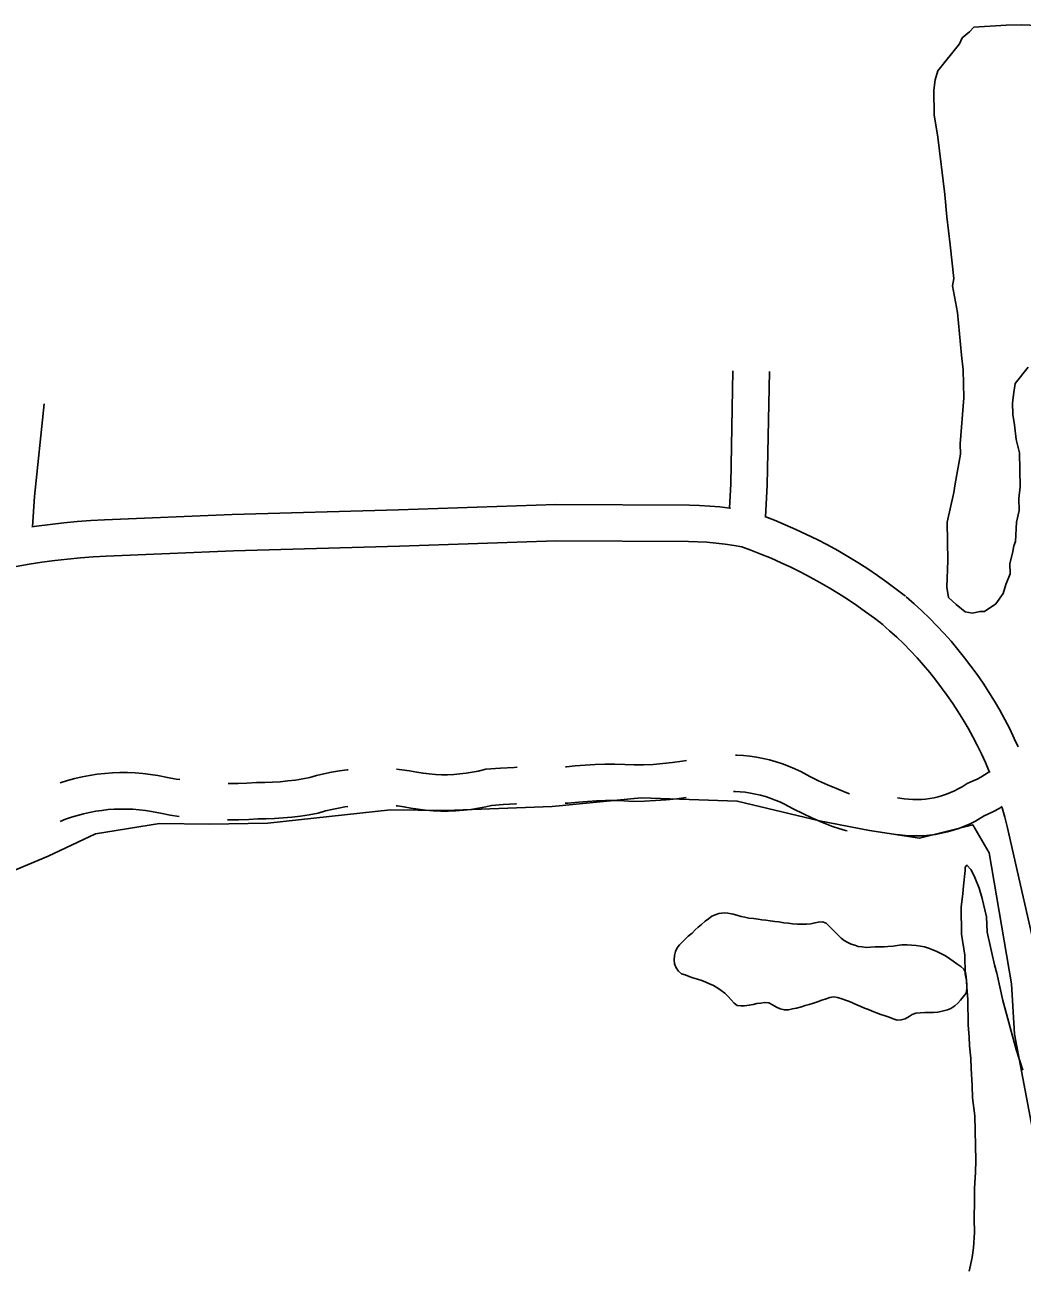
# Model space of a CAD drawing. Extents: x 3329297 to 3367176, y 649250 to 674653.
# Drawn here: x 3349717 to 3350538, y 661876 to 662900 of the extents above; entities that cross this region are included whole.
import ezdxf

# ---------------------------------------------------------------- set-up
doc = ezdxf.new("R2010")
doc.units = 0
for name, color, linetype in [('V-ROAD-CNTR', 7, 'Continuous'), ('V-SITE-OTLN', 7, 'Continuous'), ('V-SITE-VEGE', 7, 'Continuous'), ('V-TOPO-SHOR', 7, 'Continuous')]:
    doc.layers.add(name, color=color, linetype=linetype)

msp = doc.modelspace()

# ---------------------------------------------------------------- linework, layer by layer
at = {"layer": 'V-ROAD-CNTR'}
for points in [[(3350297, 662501.5), (3350298.1, 662521.5), (3350299.8, 662614.7)], [(3350326.6, 662494.3), (3350328.1, 662520.4), (3350329.8, 662614.1)], [(3349722.9, 662486), (3349724.5, 662511.1), (3349732.5, 662587.3)], [(3350297.9, 662501.3), (3350297.3, 662501.4), (3350289, 662502.4), (3350280.7, 662503.2), (3350272.3, 662503.7), (3350263.9, 662504), (3350153.8, 662504.5), (3350024.2, 662500.1), (3349887.4, 662496.3), (3349782.1, 662491.8), (3349770.9, 662491.2), (3349759.7, 662490.3), (3349748.6, 662489.3), (3349737.4, 662488), (3349726.2, 662486.5), (3349722.4, 662485.9)], [(3350441.9, 662428.9), (3350434.4, 662434.7), (3350426.7, 662440.4), (3350418.8, 662446), (3350410.8, 662451.4), (3350402.7, 662456.6), (3350394.5, 662461.6), (3350386.1, 662466.4), (3350377.7, 662471.1), (3350369.1, 662475.5), (3350360.5, 662479.8), (3350351.7, 662483.9), (3350342.9, 662487.8), (3350334, 662491.4), (3350326, 662494.5)], [(3350423.5, 662405.2), (3350416.3, 662410.8), (3350409.1, 662416.1), (3350401.8, 662421.3), (3350394.3, 662426.3), (3350386.8, 662431.2), (3350379.1, 662435.8), (3350371.4, 662440.3), (3350363.5, 662444.6), (3350355.6, 662448.8), (3350347.5, 662452.8), (3350339.4, 662456.5), (3350331.2, 662460.1), (3350322.9, 662463.6), (3350314.5, 662466.8), (3350307.1, 662469.5), (3350300.8, 662470.6), (3350293.3, 662471.7), (3350285.9, 662472.6), (3350278.4, 662473.3), (3350270.8, 662473.8), (3350263.3, 662474), (3350154.2, 662474.5), (3350025.1, 662470.1), (3349888.5, 662466.3), (3349783.6, 662461.8), (3349772.9, 662461.2), (3349762.3, 662460.4), (3349751.7, 662459.4), (3349741.1, 662458.2), (3349730.5, 662456.8), (3349720, 662455.2), (3349709.5, 662453.4)], [(3350534.8, 662304.8), (3350531.6, 662311.7), (3350527.8, 662319.5), (3350523.8, 662327.3), (3350519.6, 662334.9), (3350515.2, 662342.4), (3350510.6, 662349.8), (3350505.9, 662357.1), (3350500.9, 662364.3), (3350495.8, 662371.3), (3350490.5, 662378.2), (3350485.1, 662385), (3350479.5, 662391.7), (3350473.7, 662398.2), (3350467.7, 662404.5), (3350461.7, 662410.7), (3350455.4, 662416.8), (3350449, 662422.7), (3350442.6, 662428.3)], [(3350511.3, 662283.5), (3350510.9, 662284.3), (3350507.8, 662291.7), (3350504.5, 662298.9), (3350501, 662306), (3350497.3, 662313.1), (3350493.5, 662320.1), (3350489.5, 662327), (3350485.3, 662333.7), (3350480.9, 662340.4), (3350476.4, 662347), (3350471.7, 662353.4), (3350466.9, 662359.7), (3350461.9, 662365.9), (3350456.8, 662372), (3350451.5, 662378), (3350446.1, 662383.8), (3350440.5, 662389.5), (3350434.8, 662395), (3350428.9, 662400.4), (3350422.8, 662405.8)], [(3350162, 662288.2), (3350162.8, 662288.2), (3350169.8, 662289), (3350178, 662289.7), (3350186.2, 662290.1), (3350194.4, 662290.4), (3350202.6, 662290.4), (3350210.8, 662290.2), (3350218.4, 662289.8), (3350226.1, 662289.9), (3350234.1, 662290.3), (3350242.1, 662290.9), (3350250, 662291.8), (3350257.9, 662292.9), (3350261.6, 662293.5)], [(3350301.9, 662298), (3350302.9, 662298), (3350308.4, 662297.6), (3350313.8, 662297), (3350319.2, 662296.2), (3350324.6, 662295.2), (3350330, 662293.9), (3350335.3, 662292.4), (3350340.5, 662290.7), (3350345.6, 662288.8), (3350350.7, 662286.7), (3350355.6, 662284.3), (3350363.2, 662280.3), (3350370.4, 662276.8), (3350377.6, 662273.4), (3350385, 662270.3), (3350392.3, 662267.3), (3350395.8, 662266.1)], [(3349745.5, 662275.2), (3349745.6, 662275.2), (3349751.6, 662277.1), (3349757.6, 662278.7), (3349763.8, 662280.1), (3349769.9, 662281.2), (3349776.1, 662282.2), (3349782.4, 662282.8), (3349788.6, 662283.3), (3349794.9, 662283.5), (3349801.2, 662283.5), (3349807.4, 662283.2), (3349813.7, 662282.7), (3349819.9, 662282), (3349826.2, 662281), (3349833.9, 662279.4), (3349841.1, 662278.1), (3349844.2, 662277.7)], [(3349884, 662274.5), (3349884.8, 662274.5), (3349892.2, 662274.6), (3349899.5, 662274.8), (3349907.4, 662275.3), (3349914.3, 662275.3), (3349920.6, 662275.6), (3349926.9, 662276), (3349933.2, 662276.6), (3349939.4, 662277.4), (3349945.6, 662278.4), (3349951.3, 662279.5), (3349956.7, 662281), (3349962.9, 662282.5), (3349969.2, 662283.8), (3349975.6, 662284.9), (3349982, 662285.8), (3349982.8, 662285.9)], [(3350022.8, 662286.2), (3350027, 662285.8), (3350033.4, 662284.9), (3350039.4, 662283.9), (3350044.6, 662283), (3350049.6, 662282.4), (3350054.7, 662282), (3350059.7, 662281.8), (3350064.8, 662281.8), (3350069.9, 662282), (3350074.9, 662282.4), (3350080, 662283), (3350085, 662283.8), (3350090, 662284.7), (3350096.3, 662286.2), (3350108.4, 662287.2), (3350119.5, 662287.8), (3350122, 662287.9)], [(3350435.3, 662262.7), (3350440.8, 662261.9), (3350444.3, 662261.5), (3350447.9, 662261.3), (3350451.4, 662261.3), (3350455, 662261.4), (3350458.5, 662261.7), (3350462, 662262.2), (3350465.5, 662262.8), (3350469, 662263.6), (3350472.4, 662264.6), (3350475.7, 662265.7), (3350479, 662267), (3350482.3, 662268.5), (3350485.4, 662270.1), (3350488.5, 662271.8), (3350492.8, 662274.6), (3350497.6, 662276.6), (3350500.9, 662278.1), (3350504, 662279.8), (3350507.1, 662281.7), (3350510, 662283.7), (3350511.2, 662284.6)], [(3350161.6, 662258.2), (3350164.1, 662258.2), (3350172.7, 662259.1), (3350180.1, 662259.7), (3350187.5, 662260.2), (3350194.9, 662260.4), (3350202.3, 662260.4), (3350209.8, 662260.2), (3350217.8, 662259.8), (3350227, 662260), (3350235.9, 662260.4), (3350244.8, 662261), (3350253.7, 662262), (3350261.3, 662263)], [(3350300.2, 662268), (3350301.6, 662268), (3350305.8, 662267.7), (3350310, 662267.3), (3350314.2, 662266.6), (3350318.3, 662265.8), (3350322.5, 662264.9), (3350326.5, 662263.7), (3350330.5, 662262.4), (3350334.5, 662260.9), (3350338.4, 662259.3), (3350342.2, 662257.5), (3350349.5, 662253.6), (3350357.4, 662249.7), (3350365.4, 662246), (3350373.5, 662242.5), (3350381.9, 662239.2), (3350387.1, 662237.4), (3350392.4, 662235.9), (3350393.9, 662235.5)], [(3349745.5, 662243.2), (3349750.1, 662245), (3349755, 662246.7), (3349759.9, 662248.2), (3349764.8, 662249.6), (3349769.8, 662250.7), (3349774.9, 662251.6), (3349780, 662252.4), (3349785.1, 662253), (3349790.2, 662253.3), (3349795.3, 662253.5), (3349800.5, 662253.5), (3349805.6, 662253.3), (3349810.7, 662252.9), (3349815.8, 662252.3), (3349820.8, 662251.5), (3349828.3, 662250), (3349836.2, 662248.5), (3349843.7, 662247.4)], [(3349883.5, 662244.5), (3349884.7, 662244.5), (3349892.8, 662244.6), (3349900.9, 662244.8), (3349908.4, 662245.3), (3349914.9, 662245.3), (3349922.1, 662245.6), (3349929.3, 662246.1), (3349936.5, 662246.8), (3349943.6, 662247.7), (3349950.7, 662248.8), (3349958.2, 662250.2), (3349964.3, 662251.9), (3349969.5, 662253.2), (3349974.9, 662254.3), (3349980.2, 662255.3), (3349982.5, 662255.6)], [(3350022.3, 662256.1), (3350023.4, 662256), (3350028.8, 662255.3), (3350034.5, 662254.3), (3350040.4, 662253.3), (3350046.6, 662252.6), (3350052.9, 662252.1), (3350059.1, 662251.8), (3350065.3, 662251.8), (3350071.6, 662252), (3350077.8, 662252.5), (3350084, 662253.2), (3350090.2, 662254.2), (3350096.3, 662255.4), (3350101, 662256.5), (3350110.5, 662257.3), (3350121, 662257.9), (3350121.6, 662257.9)], [(3350433.6, 662232.4), (3350434.3, 662232.5), (3350437, 662232.1), (3350442, 662231.6), (3350446.9, 662231.3), (3350451.9, 662231.3), (3350456.9, 662231.5), (3350461.8, 662231.9), (3350466.8, 662232.6), (3350471.6, 662233.5), (3350476.5, 662234.6), (3350481.3, 662236), (3350486, 662237.5), (3350490.6, 662239.4), (3350495.1, 662241.4), (3350499.6, 662243.6), (3350503.9, 662246.1), (3350506.7, 662247.9), (3350509.9, 662249.2), (3350514.5, 662251.4), (3350519, 662253.8), (3350521.7, 662255.5)], [(3350637.8, 661753.1), (3350627.6, 661798.6), (3350605.6, 661889.2), (3350581.1, 661994.1), (3350553.3, 662117.2), (3350525.8, 662239.1), (3350523.8, 662246.7), (3350521.6, 662254.4), (3350521.4, 662255.1)]]:
    msp.add_lwpolyline(points, dxfattribs=at)
at = {"layer": 'V-SITE-OTLN'}
msp.add_lwpolyline([(3349687.6, 662194.6), (3349735.6, 662214.7), (3349774.8, 662233.1), (3349827.4, 662241.5), (3349868.4, 662240.9), (3349916.8, 662241.9), (3350017.7, 662252.7), (3350063.1, 662252.2), (3350151, 662255.5), (3350224.2, 662262.8), (3350303.4, 662260), (3350371.2, 662243.8), (3350412.4, 662235.9), (3350453.5, 662229.4), (3350497.3, 662240.6), (3350511, 662217.4), (3350529.3, 662109.3), (3350531.7, 662068), (3350577.8, 661824.2)], dxfattribs=at)
at = {"layer": 'V-SITE-VEGE'}
for points in [[(3350542.9, 662617.7), (3350532.2, 662604.1), (3350531.2, 662596.8), (3350530.1, 662588.3), (3350530.3, 662578.5), (3350531.7, 662570.1), (3350533.2, 662557.9), (3350535.8, 662547), (3350536.4, 662519.1), (3350535.4, 662509.3), (3350535.6, 662499.6), (3350533.4, 662489.8), (3350532.5, 662474), (3350531.3, 662470.3), (3350530.2, 662464.2), (3350528, 662455.7), (3350528.2, 662447.2), (3350524.7, 662438.6), (3350522.4, 662431.2), (3350516.5, 662422.6), (3350506.9, 662416.3), (3350503.3, 662416.3), (3350497.2, 662414.9), (3350491.1, 662416), (3350483.7, 662421.9), (3350477.5, 662427.9), (3350476.1, 662436.4), (3350476.9, 662458.3), (3350476.2, 662489.9), (3350481.8, 662514.3), (3350482.9, 662521.6), (3350487.2, 662546), (3350487, 662554.5), (3350489.9, 662592.3), (3350489.4, 662615.4), (3350488, 662627.5), (3350484.8, 662662.7), (3350480.7, 662684.5), (3350481.8, 662690.6), (3350478.8, 662718.5), (3350475.9, 662741.6), (3350474.3, 662759.8), (3350468.5, 662807.1), (3350467.1, 662815.6), (3350465.7, 662825.3), (3350465.3, 662845.9), (3350466.3, 662854.5), (3350468.6, 662861.8), (3350486.4, 662884.1), (3350488.7, 662889), (3350494.7, 662894), (3350498.2, 662897.7), (3350525, 662899.5), (3350537.1, 662899.7), (3350559, 662898.9)], [(3350494.4, 661872.6), (3350497, 661884), (3350498, 661891.9), (3350498.9, 661904.4), (3350498.6, 661915.7), (3350498.9, 661931), (3350498.7, 661940.7), (3350499.5, 661954.3), (3350499.9, 661963.9), (3350499.1, 662000.7), (3350497.1, 662015.4), (3350496.9, 662025.6), (3350496.1, 662039.7), (3350495.9, 662048.2), (3350494.6, 662058.4), (3350494.4, 662065.7), (3350493.6, 662075.3), (3350493.2, 662096.8), (3350492.4, 662106.5), (3350492.3, 662112.1), (3350491.1, 662117.8), (3350490.8, 662133), (3350488.1, 662150.5), (3350487.7, 662172.6), (3350489.2, 662184), (3350489.6, 662190.2), (3350491, 662202.7), (3350491, 662205.5), (3350492.6, 662207.3), (3350496.1, 662203.4), (3350499.1, 662197.2), (3350502.7, 662188.2), (3350505.1, 662179.8), (3350508.8, 662164.6), (3350509.1, 662152.1), (3350515.3, 662125), (3350517.1, 662118.3), (3350522.1, 662095.7), (3350533.1, 662055.2), (3350538.6, 662038.3)]]:
    msp.add_lwpolyline(points, dxfattribs=at)
at = {"layer": 'V-TOPO-SHOR'}
for points in [[(3350258.4, 662144.2), (3350260.6, 662146.4), (3350263, 662148.8), (3350266.3, 662151.2), (3350268.7, 662153.8), (3350271.3, 662156), (3350273.8, 662158.4), (3350276.8, 662161), (3350279.6, 662163.1), (3350282.4, 662165.2), (3350285.2, 662166.3), (3350288.1, 662167.5), (3350292.5, 662167.9), (3350295.6, 662167.6), (3350300, 662166.8), (3350303, 662166.1), (3350306.6, 662165), (3350309.7, 662164.3), (3350312.9, 662163.6), (3350316.8, 662163.2), (3350320.5, 662162.8), (3350323.7, 662162.3), (3350326.9, 662161.9), (3350330.5, 662161.3), (3350334.3, 662160.8), (3350337.6, 662160.4), (3350341.7, 662159.8), (3350345.6, 662159.3), (3350349, 662158.9), (3350353.1, 662158.5), (3350356.5, 662158.6), (3350360.4, 662158.6), (3350363.9, 662159), (3350367.3, 662159.6), (3350370.2, 662160.3), (3350373.7, 662160.5), (3350376.5, 662159.3), (3350378.9, 662157.3), (3350381.1, 662155), (3350383.4, 662152.6), (3350386.1, 662149.8), (3350388.9, 662147.1), (3350391.5, 662145.1), (3350394.5, 662143.4), (3350397.2, 662142.1), (3350400.1, 662141.2), (3350403.1, 662140.2), (3350406.3, 662139.8), (3350409.7, 662139.5), (3350413, 662139.6), (3350416.9, 662140), (3350420.6, 662140), (3350424.4, 662140), (3350427.5, 662140.3), (3350431.7, 662140.4), (3350435, 662141), (3350438.9, 662141.5), (3350443.2, 662141.6), (3350447, 662141.4), (3350450.7, 662141), (3350454.2, 662140.6), (3350457.5, 662139.9), (3350460.9, 662138.7), (3350464.4, 662137.5), (3350467.9, 662136), (3350471.5, 662134.2), (3350475, 662132.4), (3350478.6, 662130), (3350481.1, 662128), (3350484.3, 662125.9), (3350487.6, 662123.8), (3350489.9, 662121.5), (3350491.5, 662118.9), (3350492, 662115.4), (3350492.2, 662112.2), (3350492.5, 662108.9), (3350492.4, 662105.4), (3350491.8, 662101.7), (3350489.5, 662098.8), (3350487.3, 662096), (3350485.1, 662093.6), (3350482.7, 662091.3), (3350479.3, 662089.1), (3350476.5, 662087.9), (3350472.1, 662086.8), (3350468.7, 662086.2), (3350465, 662085.8), (3350461.7, 662085.8), (3350458, 662085.8), (3350453.9, 662085.6), (3350450.6, 662085.2), (3350447.5, 662084.2), (3350445.1, 662082.5), (3350441.8, 662080.7), (3350438.4, 662079.7), (3350435, 662079.6), (3350431.8, 662080.6), (3350428.5, 662082), (3350425.1, 662083), (3350421.6, 662084.2), (3350418.1, 662085.5)], [(3350418.1, 662085.5), (3350414.5, 662087), (3350411.5, 662088.2), (3350408.2, 662089.5), (3350405.1, 662090.7), (3350401.8, 662092), (3350398.9, 662093.4), (3350395.8, 662095), (3350392.6, 662095.9), (3350389.6, 662097.1), (3350386, 662098.1), (3350382.9, 662098.7), (3350379.6, 662098.1), (3350376.5, 662097.1), (3350373.1, 662096), (3350369.4, 662094.6), (3350366.1, 662093.6), (3350362.6, 662092.5), (3350359.3, 662091.5), (3350356.4, 662090.6), (3350352.2, 662089.5), (3350348.9, 662088.9), (3350345.5, 662088.1), (3350342.2, 662088), (3350338.6, 662088.9), (3350335.6, 662090.1), (3350332.4, 662092.2), (3350329.3, 662093.7), (3350325.7, 662094.1), (3350322.7, 662093.5), (3350319.6, 662093.2), (3350316.5, 662092.5), (3350313.2, 662091.8), (3350309.3, 662091.4), (3350306.2, 662091.3), (3350303.2, 662091.7), (3350300.7, 662093.6), (3350298.3, 662096.3), (3350295.9, 662099.1), (3350293.2, 662101.7), (3350290.2, 662104), (3350287.3, 662105.9), (3350283.7, 662108), (3350280.5, 662109.5), (3350277.4, 662110.7), (3350274.1, 662112.2), (3350270.6, 662113.2), (3350266.9, 662114.4), (3350263.7, 662115.6), (3350260.4, 662116.8), (3350257.4, 662117.7), (3350254.9, 662119.8), (3350253, 662122.6), (3350251.8, 662126), (3350251.3, 662129.2), (3350251.6, 662132.8), (3350252.4, 662136.1), (3350253.9, 662139), (3350255.8, 662141.7), (3350258.4, 662144.2)]]:
    msp.add_lwpolyline(points, dxfattribs=at)

doc.saveas('drawing.dxf')
